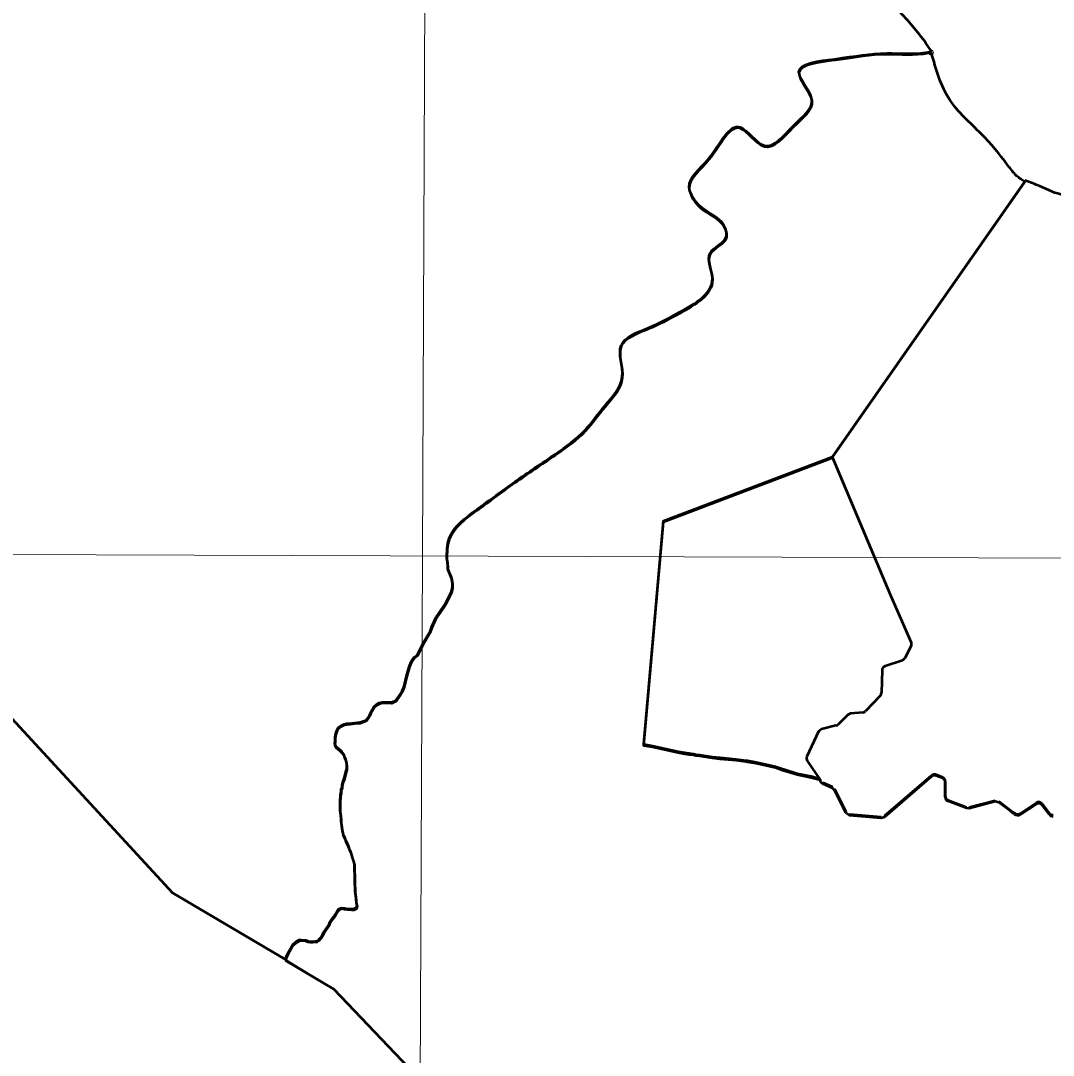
# Model space of a CAD drawing. Extents: x 553962 to 842807, y 8883888 to 9032388.
# Drawn here: x 807334 to 809671, y 9015081 to 9017421 of the extents above; entities that cross this region are included whole.
import ezdxf

# ---------------------------------------------------------------- set-up
doc = ezdxf.new("R2010")
doc.units = 0
doc.header["$LTSCALE"] = 20
doc.header["$PDMODE"] = 32
doc.header["$PDSIZE"] = 10
for name, color, linetype, lineweight in [('1', 7, 'Continuous', 13), ('23', 7, 'Continuous', 13), ('27', 7, 'Continuous', 13), ('28', 7, 'Continuous', 53), ('29', 7, 'Continuous', 53), ('30', 7, 'Continuous', 35), ('35', 7, 'Continuous', 13)]:
    doc.layers.add(name, color=color, linetype=linetype, lineweight=lineweight)

msp = doc.modelspace()

# ---------------------------------------------------------------- linework, layer by layer
at = {"layer": '1'}
msp.add_line((798309.18, 9016246.41), (835077.85, 9016113.99), dxfattribs=at)
msp.add_lwpolyline([(808276.92, 9024186.14), (808243.36, 9016210.63), (808211.61, 9009049.8)], dxfattribs=at)
at = {"layer": '23'}
for points in [[(806356.96, 9016188.82), (807127.19, 9016044.73), (807677.86, 9015448.63), (807933.55, 9015298)], [(807933.55, 9015298), (808043.04, 9015230.88), (808596.17, 9014649.99), (809080.95, 9014455.09), (809151.41, 9014437.14), (809225.46, 9014431.59), (809307.63, 9014435.42), (809359.35, 9014440.99), (809419.41, 9014448.66), (809477.35, 9014456.46), (809515.59, 9014462.1), (809569.73, 9014471.15), (809620.13, 9014481.14), (809678.3, 9014495.21), (809742.83, 9014515.08), (809809.49, 9014542), (809849.15, 9014562.11), (809941.97, 9014621), (810173.15, 9014401.6), (810692.05, 9014179.98)]]:
    msp.add_lwpolyline(points, dxfattribs=at)
at = {"layer": '27'}
for p, q in [((809395.14, 9017351.83), (809394.53, 9017349.07)), ((809394.53, 9017349.07), (809395.14, 9017349.22))]:
    msp.add_line(p, q, dxfattribs=at)
msp.add_lwpolyline([(809605.54, 9017057.59), (809606.32, 9017058.71), (809606.75, 9017059.63)], dxfattribs=at)
for points in [[(807376.02, 9018799.67), (807469.95, 9018744.6), (807538.5, 9018706.17), (807611.95, 9018633.38), (807674.01, 9018573.36), (807737.31, 9018508.24), (807810.7, 9018425.28), (807827.22, 9018418.85), (807889.21, 9018346.11), (807918.05, 9018268.42), (807947.03, 9018212.35), (807988.7, 9018149.86), (808008.87, 9018114.17), (808059.31, 9018026.22), (808081.87, 9017963.81), (808098.01, 9017889.99), (808114.18, 9017823.8), (808160.97, 9017765.11), (808187.6, 9017744.65), (808254.85, 9017702.41), (808327.28, 9017674.13), (808423.99, 9017659.75), (808539.96, 9017674.53), (808596.08, 9017688.29), (808709.39, 9017682.73), (808799.76, 9017674.73), (808896.42, 9017651.44), (808959.98, 9017630.84), (809027.36, 9017611.48), (809116.34, 9017581.87), (809226.86, 9017533.09), (809290.2, 9017474.33), (809333.25, 9017430.92), (809392.68, 9017355.64), (809395.14, 9017351.83)], [(809395.14, 9017349.22), (809436.62, 9017242.21), (809507.5, 9017165.62), (809568.22, 9017094.15), (809588.46, 9017069.91), (809605.54, 9017057.59)], [(809606.75, 9017059.63), (809640.53, 9017046.88), (809695.18, 9017027.58), (809741.06, 9017033.74), (809804.82, 9017048.74), (809845.71, 9017072.74), (810033.31, 9017141.91), (810121.22, 9017147.9), (810235.72, 9017127.09), (810337.48, 9017105.05)]]:
    msp.add_spline(points, degree=3, dxfattribs=at)
msp.add_point((809394.53, 9017349.07), dxfattribs=at)
at = {"layer": '28'}
for p, q in [((808298.6, 9016200.82), (808299.1, 9016200.91)), ((809419.94, 9015707.95), (809405.67, 9015713.46)), ((809426.33, 9015665.35), (809426.33, 9015698.62)), ((809632.3, 9015649.55), (809597.3, 9015626.32)), ((809661.27, 9015626.32), (809645.87, 9015647.16)), ((807935.96, 9015302.51), (807933.55, 9015295.39))]:
    msp.add_line(p, q, dxfattribs=at)
for points in [[(808846.69, 9015761.19), (808837.1, 9015762.55), (808822.14, 9015765.39), (808764.03, 9015778.05), (808744.53, 9015781.31), (808744.69, 9015782.26), (808788.62, 9016287.69), (809170.84, 9016432.56), (809606.32, 9017056.09), (809606.75, 9017057.02)], [(808299.1, 9016200.91), (808300.92, 9016185.08), (808301.07, 9016179.2), (808308.98, 9016159.52), (808311.44, 9016146.62), (808311.61, 9016138.05), (808309.14, 9016127.45), (808295.9, 9016100.26), (808281.61, 9016079.13), (808274.33, 9016069.89), (808264.4, 9016048.36), (808260.63, 9016037.44), (808245.36, 9016010.56)], [(808260.63, 9016040.06), (808264.4, 9016050.98), (808274.33, 9016072.51), (808281.61, 9016081.75), (808295.9, 9016102.88), (808309.14, 9016130.06), (808311.61, 9016140.66), (808311.44, 9016149.23), (808308.98, 9016162.13), (808301.07, 9016181.82), (808300.92, 9016187.69), (808299.1, 9016203.53), (808298.6, 9016203.44)], [(806356.96, 9016188.82), (807127.19, 9016044.73), (807677.86, 9015448.63), (807933.55, 9015298), (807935.96, 9015305.13)], [(808084.53, 9015832.79), (808090.78, 9015833.26), (808097.54, 9015833.97), (808102.55, 9015834.7), (808116.08, 9015839.63), (808120.62, 9015845.36), (808124.65, 9015851.85), (808126.42, 9015856.84), (808129.95, 9015862.33), (808133.49, 9015869.57), (808139.52, 9015875.04), (808145.54, 9015878.26), (808152.55, 9015879.98), (808173.57, 9015879.87), (808179.58, 9015882.24), (808183.7, 9015885.18), (808186.93, 9015889.3), (808190.46, 9015894.3), (808193.4, 9015899), (808197.7, 9015905.26), (808201.05, 9015913.99), (808203.7, 9015922.81), (808205.07, 9015928.99), (808206.85, 9015935.74), (808208.64, 9015943.99), (808210.42, 9015949.48), (808212.19, 9015954.48), (808214.23, 9015962.47), (808216.25, 9015967.46), (808219.54, 9015974.45), (808224.82, 9015981.43), (808231.6, 9015986.4), (808245.36, 9016013.17), (808260.63, 9016040.06)], [(808245.36, 9016010.56), (808231.6, 9015983.78), (808224.82, 9015978.81), (808219.54, 9015971.84), (808216.25, 9015964.85), (808214.23, 9015959.85), (808212.19, 9015951.86), (808210.42, 9015946.86), (808208.64, 9015941.37), (808206.85, 9015933.12), (808205.07, 9015926.38), (808203.7, 9015920.2), (808201.05, 9015911.38), (808197.7, 9015902.65), (808193.4, 9015896.38), (808190.46, 9015891.68), (808186.93, 9015886.68), (808183.7, 9015882.57), (808179.58, 9015879.63), (808173.57, 9015877.25), (808152.55, 9015877.36), (808145.54, 9015875.64), (808139.52, 9015872.42), (808133.49, 9015866.95), (808129.95, 9015859.71), (808126.42, 9015854.23), (808124.65, 9015849.23), (808120.62, 9015842.75), (808116.08, 9015837.02), (808102.55, 9015832.08), (808097.54, 9015831.36), (808090.78, 9015830.64), (808084.53, 9015830.17)], [(808057.11, 9015640.03), (808057.2, 9015658.8), (808057.73, 9015665.8), (808058.26, 9015671.05), (808059.28, 9015676.3), (808059.81, 9015682.8), (808061.84, 9015687.54), (808062.11, 9015692.3), (808064.4, 9015701.54), (808066.18, 9015707.29), (808068.22, 9015715.53), (808070, 9015722.28), (808072.04, 9015729.28), (808072.08, 9015737.78), (808071.6, 9015743.29), (808070.39, 9015750.8), (808067.16, 9015757.32), (808065.44, 9015762.58), (808060.96, 9015768.11), (808055.23, 9015773.9), (808048.25, 9015778.94), (808045.53, 9015786.21), (808045.56, 9015792.46), (808045.85, 9015800.46), (808047.64, 9015809.21), (808049.67, 9015815.96), (808053.71, 9015823.44), (808060.24, 9015827.91), (808066, 9015830.38), (808072.51, 9015831.35), (808079.27, 9015831.82), (808084.53, 9015832.79)], [(808084.53, 9015830.17), (808079.27, 9015829.2), (808072.51, 9015828.73), (808066, 9015827.77), (808060.24, 9015825.3), (808053.71, 9015820.83), (808049.67, 9015813.34), (808047.64, 9015806.6), (808045.85, 9015797.85), (808045.56, 9015789.84), (808045.53, 9015783.59), (808048.25, 9015776.32), (808055.23, 9015771.28), (808060.96, 9015765.5), (808065.44, 9015759.97), (808067.16, 9015754.71), (808070.39, 9015748.18), (808071.6, 9015740.67), (808072.08, 9015735.16), (808072.04, 9015726.66), (808070, 9015719.66), (808068.22, 9015712.92), (808066.18, 9015704.67), (808064.4, 9015698.93), (808062.11, 9015689.68), (808061.84, 9015684.93), (808059.81, 9015680.18), (808059.28, 9015673.68), (808058.26, 9015668.43), (808057.73, 9015663.18), (808057.2, 9015656.18), (808057.11, 9015637.41)], [(808859.93, 9015759.06), (808857.02, 9015759.73), (808846.69, 9015761.19)], [(808875.47, 9015756.84), (808870.97, 9015757.55), (808862.36, 9015758.51), (808859.93, 9015759.06)], [(808916.72, 9015751.34), (808899.61, 9015753.03), (808875.47, 9015756.84)], [(808979.18, 9015744.38), (808975.9, 9015744.95), (808953.24, 9015747.71), (808916.72, 9015751.34)], [(809061.23, 9015724.85), (809058.42, 9015725.72), (809041.93, 9015731.36), (808998.52, 9015741), (808979.18, 9015744.38)], [(809141.67, 9015704.18), (809141.34, 9015704.21), (809122.87, 9015708.94), (809091.15, 9015715.61), (809061.23, 9015724.85)], [(809395.56, 9015711.72), (809288.73, 9015620.12), (809281.36, 9015617.75), (809209.6, 9015623.93), (809201.48, 9015629.48), (809190.18, 9015652.44), (809176.09, 9015681.07), (809171.2, 9015685.78), (809149.31, 9015695.58), (809145.15, 9015699.05), (809141.64, 9015704.16), (809141.67, 9015704.18)], [(807935.96, 9015305.13), (807938.49, 9015311.12), (807941.27, 9015316.11), (807946.06, 9015324.59), (807950.1, 9015331.58), (807957.13, 9015337.8), (807964.41, 9015342.26), (807969.66, 9015342.48), (807979.67, 9015341.68), (807985.16, 9015339.65), (807990.16, 9015338.88), (807995.67, 9015338.85), (808004.93, 9015339.8), (808009.2, 9015343.03), (808014.73, 9015349.26), (808017.26, 9015353.5), (808019.78, 9015358.74), (808024.82, 9015366.72), (808028.35, 9015371.96), (808032.13, 9015377.69), (808034.15, 9015382.69), (808037.18, 9015387.17), (808040.2, 9015391.16), (808043.72, 9015395.9), (808046.5, 9015400.14), (808050.28, 9015407.12), (808054.31, 9015412.36), (808060.58, 9015415.08), (808067.32, 9015413.79), (808074.58, 9015412.75), (808082.58, 9015412.21), (808088.34, 9015412.18), (808094.28, 9015415.45), (808095.38, 9015420.9), (808094.4, 9015425.91), (808093.19, 9015433.42), (808092.47, 9015441.44), (808092, 9015446.44), (808091.02, 9015452.45), (808090.81, 9015460.46), (808090.6, 9015468.97), (808090.7, 9015490.74), (808089.99, 9015499.5), (808089.76, 9015504.5), (808089.31, 9015514.26), (808087.34, 9015522.03), (808084.63, 9015531.05), (808082.91, 9015536.56), (808081.43, 9015541.82), (808078.46, 9015547.85), (808076.73, 9015552.61), (808073.01, 9015561.64), (808070.04, 9015566.9), (808068.31, 9015572.17), (808064.1, 9015581.2), (808063.12, 9015586.21), (808061.65, 9015593.22), (808060.68, 9015599.98), (808060.21, 9015605.24), (808059.73, 9015609.99), (808059.26, 9015617), (808058.54, 9015623.51), (808058.07, 9015629.77), (808057.59, 9015634.77), (808057.11, 9015640.03)], [(808057.11, 9015637.41), (808057.59, 9015632.16), (808058.07, 9015627.15), (808058.54, 9015620.89), (808059.26, 9015614.38), (808059.73, 9015607.38), (808060.21, 9015602.62), (808060.68, 9015597.36), (808061.65, 9015590.6), (808063.12, 9015583.59), (808064.1, 9015578.58), (808068.31, 9015569.55), (808070.04, 9015564.29), (808073.01, 9015559.02), (808076.73, 9015549.99), (808078.46, 9015545.23), (808081.43, 9015539.21), (808082.91, 9015533.95), (808084.63, 9015528.43), (808087.34, 9015519.41), (808089.31, 9015511.65), (808089.76, 9015501.89), (808089.99, 9015496.88), (808090.7, 9015488.12), (808090.6, 9015466.35), (808090.81, 9015457.84), (808091.02, 9015449.83), (808092, 9015443.82), (808092.47, 9015438.82), (808093.19, 9015430.81), (808094.4, 9015423.3), (808095.38, 9015418.29), (808094.28, 9015412.83), (808088.34, 9015409.56), (808082.58, 9015409.59), (808074.58, 9015410.14), (808067.32, 9015411.17), (808060.58, 9015412.46), (808054.31, 9015409.74), (808050.28, 9015404.51), (808046.5, 9015397.52), (808043.72, 9015393.28), (808040.2, 9015388.55), (808037.18, 9015384.56), (808034.15, 9015380.07), (808032.13, 9015375.08), (808028.35, 9015369.34), (808024.82, 9015364.1), (808019.78, 9015356.12), (808017.26, 9015350.88), (808014.73, 9015346.64), (808009.2, 9015340.41), (808004.93, 9015337.18), (807995.67, 9015336.23), (807990.16, 9015336.26), (807985.16, 9015337.04), (807979.67, 9015339.07), (807969.66, 9015339.87), (807964.41, 9015339.65), (807957.13, 9015335.18), (807950.1, 9015328.96), (807946.06, 9015321.98), (807941.27, 9015313.49), (807938.49, 9015308.5), (807935.96, 9015302.51)], [(809582.22, 9015626.84), (809573.85, 9015633.27), (809547.89, 9015653.21), (809539.26, 9015654.95), (809480.57, 9015639.51), (809474.41, 9015639.86), (809432.72, 9015656.02)], [(807933.55, 9015295.39), (808043.04, 9015230.88), (808596.17, 9014649.99), (808596.17, 9014653.67)]]:
    msp.add_lwpolyline(points, dxfattribs=at)
for centre, radius, start, end in [((809402.06, 9015704.13), 10, 68.88566, 130.61183), ((809416.33, 9015698.62), 10, 0, 68.88566), ((809436.33, 9015665.35), 10, 180, 248.81474), ((809637.83, 9015641.22), 10, 36.45572, 123.58272), ((809590.13, 9015637.13), 12.97, 232.47373, 303.58145), ((809669.31, 9015632.26), 10, 216.45573, 279.30864)]:
    msp.add_arc(centre, radius, start, end, dxfattribs=at)
for points in [[(809395.14, 9017351.83), (809392.68, 9017355.64), (809333.25, 9017430.92), (809290.2, 9017474.33), (809226.86, 9017533.09), (809116.34, 9017581.87), (809027.36, 9017611.48), (808959.98, 9017630.84), (808896.42, 9017651.44), (808799.76, 9017674.73), (808709.39, 9017682.73), (808596.08, 9017688.29), (808539.96, 9017674.53), (808423.99, 9017659.75), (808327.28, 9017674.13), (808254.85, 9017702.41), (808187.6, 9017744.65), (808160.97, 9017765.11), (808114.18, 9017823.8), (808098.01, 9017889.99), (808081.87, 9017963.81), (808059.31, 9018026.22), (808008.87, 9018114.17), (807988.7, 9018149.86), (807947.03, 9018212.35), (807918.05, 9018268.42), (807889.21, 9018346.11), (807827.22, 9018418.85), (807810.7, 9018425.28), (807737.31, 9018508.24), (807674.01, 9018573.36), (807611.95, 9018633.38), (807538.5, 9018706.17), (807469.95, 9018744.6), (807376.02, 9018799.67)], [(808298.6, 9016203.44), (808303.83, 9016250.46), (808366.53, 9016315.78), (808452.74, 9016378.48), (808544.18, 9016441.18), (808612.1, 9016496.04), (808656.52, 9016550.9), (808695.7, 9016616.22), (808693.09, 9016686.76), (808753.18, 9016725.94), (808826.33, 9016762.52), (808899.48, 9016838.28), (808894.26, 9016895.76), (808930.83, 9016932.33), (808925.61, 9016958.46), (808873.36, 9017000.26), (808847.23, 9017044.67), (808891.64, 9017109.98), (808962.18, 9017180.52), (809017.04, 9017138.72), (809082.36, 9017183.13), (809124.16, 9017243.22), (809095.42, 9017305.92), (809176.41, 9017334.66), (809293.97, 9017347.72), (809388.02, 9017350.34), (809395.14, 9017351.83)], [(809395.14, 9017349.22), (809388.02, 9017347.72), (809293.97, 9017345.11), (809176.41, 9017332.04), (809095.42, 9017303.31), (809124.16, 9017240.61), (809082.36, 9017180.52), (809017.04, 9017136.1), (808962.18, 9017177.91), (808891.64, 9017107.37), (808847.23, 9017042.05), (808873.36, 9016997.64), (808925.61, 9016955.84), (808930.83, 9016929.72), (808894.26, 9016893.14), (808899.48, 9016835.66), (808826.33, 9016759.9), (808753.18, 9016723.33), (808693.09, 9016684.14), (808695.7, 9016613.6), (808656.52, 9016548.29), (808612.1, 9016493.42), (808544.18, 9016438.56), (808452.74, 9016375.86), (808366.53, 9016313.16), (808303.83, 9016247.85), (808298.6, 9016200.82)], [(809606.75, 9017057.02), (809588.46, 9017069.91), (809568.22, 9017094.15), (809507.5, 9017165.62), (809436.62, 9017242.21), (809395.14, 9017349.22)]]:
    msp.add_spline(points, degree=3, dxfattribs=at)
at = {"layer": '29'}
for p, q in [((809348.95, 9016007.22), (809335.19, 9015979.38)), ((809329.38, 9015974.32), (809290.24, 9015961.28)), ((809283.41, 9015952.09), (809281.89, 9015900.96)), ((809283.41, 9015952.09), (809281.89, 9015900.96)), ((809279.13, 9015894.35), (809246.15, 9015859.76)), ((809279.13, 9015894.35), (809246.15, 9015859.76)), ((809206.04, 9015851.33), (809183.85, 9015829.51)), ((809239.83, 9015856.71), (809212.13, 9015854.16)), ((809179.19, 9015826.92), (809146.49, 9015819.03)), ((809139.79, 9015813.56), (809113.21, 9015756.93)), ((809114.02, 9015747.02), (809145.15, 9015701.67)), ((809114.02, 9015747.02), (809141.67, 9015706.74)), ((809288.73, 9015622.74), (809395.56, 9015714.34)), ((809405.67, 9015716.07), (809419.94, 9015710.56)), ((809149.31, 9015698.2), (809171.2, 9015688.4)), ((809426.33, 9015701.24), (809426.33, 9015667.96)), ((809432.72, 9015658.64), (809474.41, 9015642.48)), ((809480.57, 9015642.13), (809539.26, 9015657.56)), ((809597.3, 9015628.93), (809632.3, 9015652.17)), ((809645.87, 9015649.78), (809661.27, 9015628.93)), ((809209.6, 9015626.54), (809281.36, 9015620.37))]:
    msp.add_line(p, q, dxfattribs=at)
for points in [[(809606.32, 9017058.71), (809170.84, 9016435.18), (809301.71, 9016123.15)], [(808744.69, 9015784.88), (808788.62, 9016290.31), (809170.84, 9016435.18)], [(809170.84, 9016435.18), (809301.71, 9016123.15), (809349.38, 9016015.08)], [(809301.71, 9016123.15), (809349.38, 9016015.08), (809348.95, 9016007.22), (809335.19, 9015979.38), (809329.38, 9015974.32), (809290.24, 9015961.28)], [(809239.83, 9015856.71), (809212.13, 9015854.16), (809206.04, 9015851.33), (809183.85, 9015829.51)], [(809179.19, 9015826.92), (809146.49, 9015819.03), (809139.79, 9015813.56), (809113.21, 9015756.93)], [(808846.69, 9015763.81), (808837.1, 9015765.17), (808822.14, 9015768), (808764.03, 9015780.66), (808744.53, 9015783.93)], [(808859.93, 9015761.68), (808857.02, 9015762.34), (808846.69, 9015763.81)], [(808875.47, 9015759.45), (808870.97, 9015760.16), (808862.36, 9015761.12), (808859.93, 9015761.68)], [(808916.72, 9015753.95), (808899.61, 9015755.65), (808875.47, 9015759.45)], [(808979.18, 9015746.99), (808975.9, 9015747.56), (808953.24, 9015750.33), (808916.72, 9015753.95)], [(809061.23, 9015727.47), (809058.42, 9015728.34), (809041.93, 9015733.97), (808998.52, 9015743.62), (808979.18, 9015746.99)], [(809141.67, 9015706.8), (809141.34, 9015706.83), (809122.87, 9015711.56), (809091.15, 9015718.22), (809061.23, 9015727.47)], [(809176.09, 9015683.69), (809190.18, 9015655.06), (809201.48, 9015632.09)], [(809547.89, 9015655.82), (809573.85, 9015635.89), (809582.22, 9015629.45)]]:
    msp.add_lwpolyline(points, dxfattribs=at)
for centre, radius, start, end in [((809293.41, 9015951.79), 10, 108.43497, 178.29512), ((809293.41, 9015951.79), 10, 108.43497, 178.29723), ((809271.9, 9015901.25), 10, 316.36201, 358.29723), ((809238.92, 9015866.67), 10, 275.26498, 316.36201), ((809176.84, 9015836.64), 10, 283.57688, 314.51592), ((809176.84, 9015836.64), 10, 283.57688, 314.51592), ((809122.27, 9015752.68), 10, 154.86041, 214.46341), ((809402.06, 9015706.75), 10, 68.88566, 130.61183), ((809416.33, 9015701.24), 10, 0, 68.88566), ((809436.33, 9015667.96), 10, 180, 248.81474), ((809637.83, 9015643.84), 10, 36.45572, 123.58272), ((809590.13, 9015639.74), 12.97, 232.47373, 303.58145), ((809669.31, 9015634.88), 10, 216.45573, 279.30864)]:
    msp.add_arc(centre, radius, start, end, dxfattribs=at)
msp.add_spline([(810337.48, 9017105.05), (810235.72, 9017127.09), (810121.22, 9017147.9), (810033.31, 9017141.91), (809845.71, 9017072.74), (809804.82, 9017048.74), (809741.06, 9017033.74), (809695.18, 9017027.58), (809640.53, 9017046.88), (809606.75, 9017059.63)], degree=3, dxfattribs=at)
at = {"layer": '30'}
for points in [[(806356.96, 9016188.82), (807127.19, 9016044.73), (807677.86, 9015448.63), (807923.09, 9015304.17)], [(807933.55, 9015298), (808043.04, 9015230.88), (808596.17, 9014649.99), (809080.95, 9014455.09), (809151.41, 9014437.14), (809225.46, 9014431.59), (809307.63, 9014435.42), (809359.35, 9014440.99), (809419.41, 9014448.66), (809477.35, 9014456.46), (809515.59, 9014462.1), (809569.73, 9014471.15), (809620.13, 9014481.14), (809678.3, 9014495.21), (809742.83, 9014515.08), (809809.49, 9014542), (809849.15, 9014562.11), (809941.97, 9014621), (810173.15, 9014401.6), (810692.05, 9014179.98)]]:
    msp.add_lwpolyline(points, dxfattribs=at)
at = {"layer": '35'}
for p, q in [((809395.14, 9017351.83), (809394.53, 9017349.07)), ((809394.53, 9017349.07), (809395.14, 9017349.22))]:
    msp.add_line(p, q, dxfattribs=at)
msp.add_lwpolyline([(809605.54, 9017057.59), (809606.32, 9017058.71), (809606.75, 9017059.63)], dxfattribs=at)
for points in [[(807376.02, 9018799.67), (807469.95, 9018744.6), (807538.5, 9018706.17), (807611.95, 9018633.38), (807674.01, 9018573.36), (807737.31, 9018508.24), (807810.7, 9018425.28), (807827.22, 9018418.85), (807889.21, 9018346.11), (807918.05, 9018268.42), (807947.03, 9018212.35), (807988.7, 9018149.86), (808008.87, 9018114.17), (808059.31, 9018026.22), (808081.87, 9017963.81), (808098.01, 9017889.99), (808114.18, 9017823.8), (808160.97, 9017765.11), (808187.6, 9017744.65), (808254.85, 9017702.41), (808327.28, 9017674.13), (808423.99, 9017659.75), (808539.96, 9017674.53), (808596.08, 9017688.29), (808709.39, 9017682.73), (808799.76, 9017674.73), (808896.42, 9017651.44), (808959.98, 9017630.84), (809027.36, 9017611.48), (809116.34, 9017581.87), (809226.86, 9017533.09), (809290.2, 9017474.33), (809333.25, 9017430.92), (809392.68, 9017355.64), (809395.14, 9017351.83)], [(809395.14, 9017349.22), (809436.62, 9017242.21), (809507.5, 9017165.62), (809568.22, 9017094.15), (809588.46, 9017069.91), (809605.54, 9017057.59)], [(809606.75, 9017059.63), (809640.53, 9017046.88), (809695.18, 9017027.58), (809741.06, 9017033.74), (809804.82, 9017048.74), (809845.71, 9017072.74), (810033.31, 9017141.91), (810121.22, 9017147.9), (810235.72, 9017127.09), (810337.48, 9017105.05)]]:
    msp.add_spline(points, degree=3, dxfattribs=at)
msp.add_point((809394.53, 9017349.07), dxfattribs=at)

doc.saveas('drawing.dxf')
